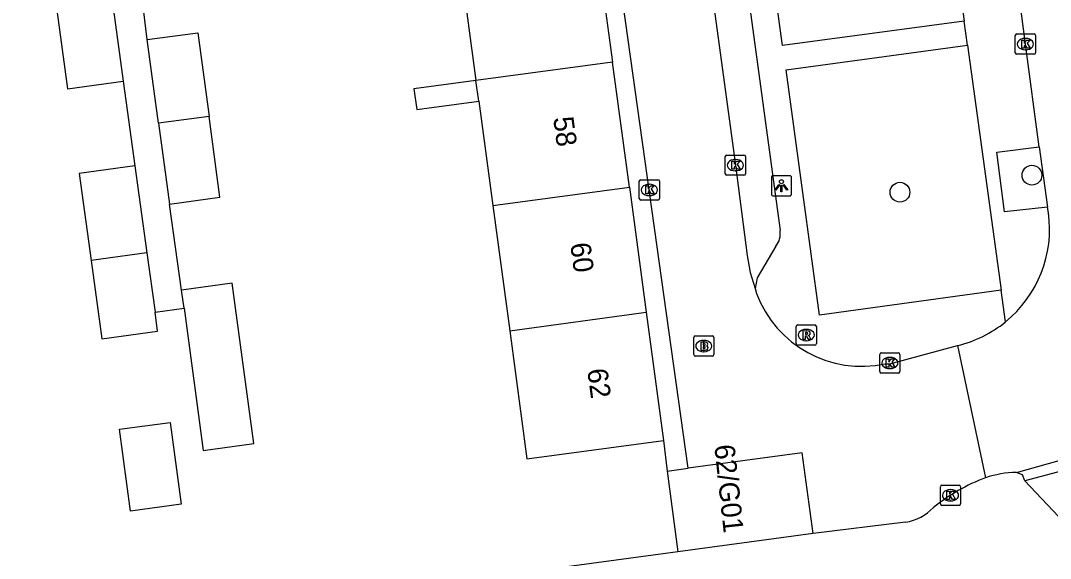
# Model space of a CAD drawing. Extents: x 159053 to 160041, y 380450 to 381422.
# Drawn here: x 159645.7 to 159696.7, y 380933.4 to 380960 of the extents above; entities that cross this region are included whole.
import ezdxf

# ---------------------------------------------------------------- set-up
doc = ezdxf.new("R2010")
doc.units = 0
for name, color, linetype in [('IMGEO_Boom', 7, 'Continuous'), ('IMGEO_Brandkraan', 7, 'Continuous'), ('IMGEO_Kolk', 7, 'Continuous'), ('IMGEO_Lichtpunt', 7, 'Continuous'), ('IMGEO_Pand', 7, 'Continuous'), ('IMGEO_Pand_nummerreeks', 7, 'Continuous'), ('IMGEO_Rijbaan_lokaal_open', 7, 'Continuous'), ('IMGEO_Rioolput', 7, 'Continuous'), ('IMGEO_Voetpad_op_trap', 7, 'Continuous'), ('IMGEO_Voetpad_open', 7, 'Continuous')]:
    doc.layers.add(name, color=color, linetype=linetype)

msp = doc.modelspace()

# ---------------------------------------------------------------- linework, layer by layer
at = {"layer": 'IMGEO_Boom'}
for centre in [(159695.783, 380952.317), (159689.252, 380951.475)]:
    msp.add_circle(centre, 0.489, dxfattribs=at)
at = {"layer": 'IMGEO_Brandkraan'}
for p, q in [((159679.045, 380943.439), (159679.045, 380944.291)), ((159679.12, 380944.365), (159679.972, 380944.365)), ((159679.533, 380944.145), (159679.558, 380944.145)), ((159680.046, 380944.291), (159680.046, 380943.439)), ((159679.972, 380943.365), (159679.12, 380943.365)), ((159679.556, 380943.585), (159679.531, 380943.585))]:
    msp.add_line(p, q, dxfattribs=at)
for points in [[(159679.045, 380943.439), (159679.045, 380944.291)], [(159679.12, 380944.365), (159679.972, 380944.365)], [(159680.046, 380944.291), (159680.046, 380943.439)], [(159679.393, 380944.065), (159679.393, 380943.665), (159679.606, 380943.665)], [(159679.624, 380944.065), (159679.393, 380944.065)], [(159679.572, 380943.984), (159679.518, 380943.984), (159679.518, 380943.908)], [(159679.518, 380943.908), (159679.571, 380943.908)], [(159679.58, 380943.832), (159679.518, 380943.832), (159679.518, 380943.751)], [(159679.518, 380943.751), (159679.58, 380943.751)], [(159679.972, 380943.365), (159679.12, 380943.365)]]:
    msp.add_lwpolyline(points, dxfattribs=at)
for centre, radius, start, end in [((159679.122, 380944.289), 0.0765, 91.552, 178.448), ((159679.122, 380944.289), 0.0765, 91.552, 178.448), ((159679.97, 380944.289), 0.0765, 1.552, 88.448), ((159679.97, 380944.289), 0.0765, 1.552, 88.448), ((159679.573, 380943.946), 0.0379, 267.8285, 90.9355), ((159679.581, 380943.791), 0.0404, 269.8759, 90.5077), ((159679.612, 380943.916), 0.251, 268.6676, 293.5347), ((159679.628, 380943.92), 0.145, 59.4692, 91.5367), ((159679.653, 380943.967), 0.0922, 285.5137, 58.1501), ((159679.658, 380943.775), 0.105, 301.3115, 78.989), ((159679.122, 380943.441), 0.0765, 181.552, 268.448), ((159679.122, 380943.441), 0.0765, 181.552, 268.448), ((159679.97, 380943.441), 0.0765, 271.552, 358.448), ((159679.97, 380943.441), 0.0765, 271.552, 358.448)]:
    msp.add_arc(centre, radius, start, end, dxfattribs=at)
for centre, major_axis, ratio, start_param, end_param in [((159679.532, 380943.865), (-0.387, 0.002), 0.722429, 4.712389, 7.853982), ((159679.557, 380943.865), (-0.39, 0.002), 0.717154, 1.570796, 4.712389)]:
    msp.add_ellipse(centre, major_axis=major_axis, ratio=ratio, start_param=start_param, end_param=end_param, dxfattribs=at)
at = {"layer": 'IMGEO_Kolk'}
for p, q in [((159694.96, 380958.376), (159694.96, 380959.228)), ((159695.035, 380959.302), (159695.887, 380959.302)), ((159695.448, 380959.082), (159695.473, 380959.082)), ((159695.961, 380959.228), (159695.961, 380958.376)), ((159695.471, 380958.522), (159695.446, 380958.522)), ((159695.887, 380958.302), (159695.035, 380958.302)), ((159680.683, 380953.312), (159681.535, 380953.312)), ((159680.608, 380952.386), (159680.608, 380953.238)), ((159681.096, 380953.092), (159681.121, 380953.092)), ((159681.609, 380953.238), (159681.609, 380952.386)), ((159681.535, 380952.312), (159680.683, 380952.312)), ((159681.119, 380952.532), (159681.094, 380952.532)), ((159676.35, 380951.162), (159676.35, 380952.014)), ((159676.425, 380952.088), (159677.277, 380952.088)), ((159676.838, 380951.868), (159676.863, 380951.868)), ((159677.351, 380952.014), (159677.351, 380951.162)), ((159676.861, 380951.308), (159676.836, 380951.308)), ((159677.277, 380951.088), (159676.425, 380951.088)), ((159688.252, 380942.601), (159688.252, 380943.453)), ((159688.327, 380943.527), (159689.179, 380943.527)), ((159688.74, 380943.307), (159688.765, 380943.307)), ((159689.253, 380943.453), (159689.253, 380942.601)), ((159688.763, 380942.747), (159688.738, 380942.747)), ((159689.179, 380942.527), (159688.327, 380942.527)), ((159691.254, 380936.055), (159691.254, 380936.907)), ((159691.329, 380936.981), (159692.181, 380936.981)), ((159691.742, 380936.761), (159691.767, 380936.761)), ((159692.255, 380936.907), (159692.255, 380936.055)), ((159691.765, 380936.201), (159691.74, 380936.201)), ((159692.181, 380935.981), (159691.329, 380935.981))]:
    msp.add_line(p, q, dxfattribs=at)
for points in [[(159694.96, 380958.376), (159694.96, 380959.228)], [(159695.035, 380959.302), (159695.887, 380959.302)], [(159695.281, 380959.002), (159695.404, 380959.002), (159695.404, 380958.851), (159695.534, 380959.002), (159695.698, 380959.002), (159695.552, 380958.851), (159695.705, 380958.602), (159695.553, 380958.602), (159695.468, 380958.766), (159695.404, 380958.699), (159695.404, 380958.602), (159695.281, 380958.602), (159695.281, 380959.002)], [(159695.961, 380959.228), (159695.961, 380958.376)], [(159695.887, 380958.302), (159695.035, 380958.302)], [(159680.683, 380953.312), (159681.535, 380953.312)], [(159680.608, 380952.386), (159680.608, 380953.238)], [(159680.929, 380953.012), (159681.052, 380953.012), (159681.052, 380952.861), (159681.182, 380953.012), (159681.346, 380953.012), (159681.2, 380952.861), (159681.353, 380952.612), (159681.201, 380952.612), (159681.116, 380952.776), (159681.052, 380952.709), (159681.052, 380952.612), (159680.929, 380952.612), (159680.929, 380953.012)], [(159681.609, 380953.238), (159681.609, 380952.386)], [(159681.535, 380952.312), (159680.683, 380952.312)], [(159676.35, 380951.162), (159676.35, 380952.014)], [(159676.425, 380952.088), (159677.277, 380952.088)], [(159676.671, 380951.788), (159676.794, 380951.788), (159676.794, 380951.637), (159676.924, 380951.788), (159677.088, 380951.788), (159676.942, 380951.637), (159677.095, 380951.388), (159676.943, 380951.388), (159676.858, 380951.552), (159676.794, 380951.485), (159676.794, 380951.388), (159676.671, 380951.388), (159676.671, 380951.788)], [(159677.351, 380952.014), (159677.351, 380951.162)], [(159677.277, 380951.088), (159676.425, 380951.088)], [(159688.252, 380942.601), (159688.252, 380943.453)], [(159688.327, 380943.527), (159689.179, 380943.527)], [(159688.573, 380943.227), (159688.696, 380943.227), (159688.696, 380943.076), (159688.826, 380943.227), (159688.99, 380943.227), (159688.844, 380943.076), (159688.997, 380942.827), (159688.845, 380942.827), (159688.76, 380942.991), (159688.696, 380942.924), (159688.696, 380942.827), (159688.573, 380942.827), (159688.573, 380943.227)], [(159689.253, 380943.453), (159689.253, 380942.601)], [(159689.179, 380942.527), (159688.327, 380942.527)], [(159691.254, 380936.055), (159691.254, 380936.907)], [(159691.329, 380936.981), (159692.181, 380936.981)], [(159691.575, 380936.681), (159691.698, 380936.681), (159691.698, 380936.53), (159691.828, 380936.681), (159691.992, 380936.681), (159691.846, 380936.53), (159691.999, 380936.281), (159691.847, 380936.281), (159691.762, 380936.445), (159691.698, 380936.378), (159691.698, 380936.281), (159691.575, 380936.281), (159691.575, 380936.681)], [(159692.255, 380936.907), (159692.255, 380936.055)], [(159692.181, 380935.981), (159691.329, 380935.981)]]:
    msp.add_lwpolyline(points, dxfattribs=at)
for centre, start, end in [((159695.037, 380959.226), 91.552, 178.448), ((159695.037, 380959.226), 91.552, 178.448), ((159695.885, 380959.226), 1.552, 88.448), ((159695.885, 380959.226), 1.552, 88.448), ((159695.037, 380958.378), 181.552, 268.448), ((159695.037, 380958.378), 181.552, 268.448), ((159695.885, 380958.378), 271.552, 358.448), ((159695.885, 380958.378), 271.552, 358.448), ((159680.685, 380953.236), 91.552, 178.448), ((159680.685, 380953.236), 91.552, 178.448), ((159681.533, 380953.236), 1.552, 88.448), ((159681.533, 380953.236), 1.552, 88.448), ((159680.685, 380952.388), 181.552, 268.448), ((159680.685, 380952.388), 181.552, 268.448), ((159681.533, 380952.388), 271.552, 358.448), ((159681.533, 380952.388), 271.552, 358.448), ((159676.427, 380952.012), 91.552, 178.448), ((159676.427, 380952.012), 91.552, 178.448), ((159677.275, 380952.012), 1.552, 88.448), ((159677.275, 380952.012), 1.552, 88.448), ((159676.427, 380951.164), 181.552, 268.448), ((159676.427, 380951.164), 181.552, 268.448), ((159677.275, 380951.164), 271.552, 358.448), ((159677.275, 380951.164), 271.552, 358.448), ((159688.329, 380943.451), 91.552, 178.448), ((159688.329, 380943.451), 91.552, 178.448), ((159689.177, 380943.451), 1.552, 88.448), ((159689.177, 380943.451), 1.552, 88.448), ((159688.329, 380942.603), 181.552, 268.448), ((159688.329, 380942.603), 181.552, 268.448), ((159689.177, 380942.603), 271.552, 358.448), ((159689.177, 380942.603), 271.552, 358.448), ((159691.331, 380936.905), 91.552, 178.448), ((159691.331, 380936.905), 91.552, 178.448), ((159692.179, 380936.905), 1.552, 88.448), ((159692.179, 380936.905), 1.552, 88.448), ((159691.331, 380936.057), 181.552, 268.448), ((159691.331, 380936.057), 181.552, 268.448), ((159692.179, 380936.057), 271.552, 358.448), ((159692.179, 380936.057), 271.552, 358.448)]:
    msp.add_arc(centre, 0.0765, start, end, dxfattribs=at)
for centre, major_axis, ratio, start_param, end_param in [((159695.447, 380958.802), (-0.387, 0.002), 0.722429, 4.712389, 7.853982), ((159695.472, 380958.802), (-0.39, 0.002), 0.717154, 1.570796, 4.712389), ((159681.095, 380952.812), (-0.387, 0.002), 0.722429, 4.712389, 7.853982), ((159681.12, 380952.812), (-0.39, 0.002), 0.717154, 1.570796, 4.712389), ((159676.837, 380951.588), (-0.387, 0.002), 0.722429, 4.712389, 7.853982), ((159676.862, 380951.588), (-0.39, 0.002), 0.717154, 1.570796, 4.712389), ((159688.739, 380943.027), (-0.387, 0.002), 0.722429, 4.712389, 7.853982), ((159688.764, 380943.027), (-0.39, 0.002), 0.717154, 1.570796, 4.712389), ((159691.741, 380936.481), (-0.387, 0.002), 0.722429, 4.712389, 7.853982), ((159691.766, 380936.481), (-0.39, 0.002), 0.717154, 1.570796, 4.712389)]:
    msp.add_ellipse(centre, major_axis=major_axis, ratio=ratio, start_param=start_param, end_param=end_param, dxfattribs=at)
at = {"layer": 'IMGEO_Lichtpunt'}
for p, q in [((159683.792, 380952.292), (159682.984, 380952.292)), ((159683.792, 380952.292), (159682.984, 380952.292)), ((159682.89, 380952.197), (159682.89, 380951.39)), ((159682.89, 380952.197), (159682.89, 380951.39)), ((159683.886, 380951.39), (159683.886, 380952.197)), ((159683.886, 380951.39), (159683.886, 380952.197)), ((159682.984, 380951.296), (159683.792, 380951.296)), ((159682.984, 380951.296), (159683.792, 380951.296))]:
    msp.add_line(p, q, dxfattribs=at)
for points in [[(159683.264, 380951.861), (159683.303, 380951.833), (159683.115, 380951.571), (159683.077, 380951.598), (159683.264, 380951.861)], [(159683.366, 380951.813), (159683.413, 380951.813), (159683.413, 380951.491), (159683.366, 380951.491), (159683.366, 380951.813)], [(159683.476, 380951.833), (159683.514, 380951.86), (159683.701, 380951.598), (159683.662, 380951.57), (159683.476, 380951.833)]]:
    msp.add_lwpolyline(points, dxfattribs=at)
msp.add_circle((159683.389, 380951.995), 0.0994, dxfattribs=at)
for centre, start, end in [((159682.984, 380952.197), 90, 180), ((159682.984, 380952.197), 90, 180), ((159683.792, 380952.197), 0, 90), ((159683.792, 380952.197), 0, 90), ((159682.984, 380951.39), 180, 270), ((159682.984, 380951.39), 180, 270), ((159683.792, 380951.39), 270, 0), ((159683.792, 380951.39), 270, 360)]:
    msp.add_arc(centre, 0.0946, start, end, dxfattribs=at)
at = {"layer": 'IMGEO_Pand'}
for points in [[(159674.192, 380964.1), (159675.027, 380957.913)], [(159667.434, 380963.185), (159668.269, 380956.998)], [(159647.522, 380960.473), (159648.057, 380956.584), (159650.814, 380956.964)], [(159650.279, 380960.846), (159650.814, 380956.964)], [(159652.001, 380959.025), (159654.507, 380959.363), (159655.063, 380955.221)], [(159652.56, 380954.884), (159652.001, 380959.025)], [(159675.027, 380957.913), (159668.269, 380956.998)], [(159675.862, 380951.724), (159675.027, 380957.913)], [(159668.269, 380956.998), (159665.2, 380956.582), (159665.338, 380955.559), (159668.407, 380955.975)], [(159668.407, 380955.975), (159668.269, 380956.998)], [(159668.407, 380955.975), (159669.104, 380950.81)], [(159655.063, 380955.221), (159652.56, 380954.884)], [(159652.56, 380954.884), (159653.099, 380950.886)], [(159653.099, 380950.886), (159655.599, 380951.223), (159655.063, 380955.221)], [(159651.391, 380952.774), (159648.628, 380952.393), (159649.22, 380948.096)], [(159651.391, 380952.774), (159651.984, 380948.47)], [(159669.104, 380950.81), (159675.862, 380951.724)], [(159675.862, 380951.724), (159676.697, 380945.537)], [(159669.104, 380950.81), (159669.94, 380944.622)], [(159651.984, 380948.47), (159649.22, 380948.096)], [(159651.984, 380948.47), (159652.388, 380945.536)], [(159649.22, 380948.096), (159649.753, 380944.227), (159652.516, 380944.607), (159652.388, 380945.536)], [(159653.822, 380945.734), (159654.771, 380938.699), (159657.277, 380939.037), (159656.206, 380946.973), (159653.7, 380946.635)], [(159653.822, 380945.734), (159653.7, 380946.635)], [(159669.94, 380944.622), (159676.697, 380945.537)], [(159676.697, 380945.537), (159677.553, 380939.198)], [(159669.94, 380944.622), (159670.795, 380938.286), (159677.553, 380939.198)], [(159653.138, 380940.088), (159653.684, 380936.041), (159651.169, 380935.702), (159650.623, 380939.748), (159653.138, 380940.088)], [(159684.951, 380934.595), (159684.413, 380938.585), (159678.776, 380937.824)], [(159677.729, 380937.683), (159678.776, 380937.824)], [(159677.729, 380937.683), (159678.267, 380933.693)], [(159684.951, 380934.595), (159678.267, 380933.693)]]:
    msp.add_lwpolyline(points, dxfattribs=at)
at = {"layer": 'IMGEO_Rijbaan_lokaal_open'}
for points in [[(159678.776, 380937.824), (159672.584, 380981.977)], [(159677.151, 380981.754), (159677.735, 380977.597), (159681.107, 380952.812), (159681.69, 380948.346), (159681.843, 380947.503), (159682.08, 380946.704)], [(159696.149, 380953.714), (159695.462, 380958.803), (159693.004, 380977.58), (159692.744, 380979.492)], [(159696.149, 380953.714), (159696.548, 380950.736)], [(159696.607, 380950.452), (159696.548, 380950.736)], [(159682.08, 380946.704), (159682.151, 380946.465)], [(159688.526, 380942.987), (159688.754, 380942.979), (159692.099, 380943.889)], [(159692.099, 380943.889), (159693.483, 380937.352)], [(159695.017, 380937.616), (159703.047, 380939.869)], [(159703.204, 380939.257), (159695.431, 380937.204)], [(159695.431, 380937.204), (159695.31, 380937.496), (159695.017, 380937.616)], [(159700.436, 380931.909), (159695.431, 380937.204)], [(159689.529, 380935.155), (159684.951, 380934.595)]]:
    msp.add_lwpolyline(points, dxfattribs=at)
for centre, radius, start, end in [((159690.717, 380949.666), 5.942, 309.1655, 7.6022), ((159687.36, 380948.432), 5.568, 200.6841, 282.0849), ((159690.709, 380949.693), 5.968, 283.4672, 309.062), ((159695.167, 380932.156), 5.462, 91.5734, 107.9564), ((159697.041, 380928.135), 9.88, 111.1094, 128.3804), ((159689.176, 380937.499), 2.37, 278.5753, 316.9247)]:
    msp.add_arc(centre, radius, start, end, dxfattribs=at)
at = {"layer": 'IMGEO_Rioolput'}
for p, q in [((159684.117, 380943.984), (159684.117, 380944.836)), ((159684.192, 380944.91), (159685.044, 380944.91)), ((159684.605, 380944.69), (159684.63, 380944.69)), ((159685.118, 380944.836), (159685.118, 380943.984)), ((159685.044, 380943.91), (159684.192, 380943.91)), ((159684.628, 380944.13), (159684.603, 380944.13))]:
    msp.add_line(p, q, dxfattribs=at)
for points in [[(159684.117, 380943.984), (159684.117, 380944.836)], [(159684.192, 380944.91), (159685.044, 380944.91)], [(159685.118, 380944.836), (159685.118, 380943.984)], [(159684.706, 380944.608), (159684.454, 380944.61), (159684.454, 380944.21)], [(159684.454, 380944.21), (159684.578, 380944.21), (159684.578, 380944.372), (159684.589, 380944.372)], [(159684.632, 380944.529), (159684.578, 380944.529), (159684.578, 380944.448)], [(159684.578, 380944.448), (159684.63, 380944.448)], [(159684.636, 380944.343), (159684.707, 380944.21), (159684.847, 380944.21), (159684.782, 380944.336)], [(159685.044, 380943.91), (159684.192, 380943.91)]]:
    msp.add_lwpolyline(points, dxfattribs=at)
for centre, radius, start, end in [((159684.194, 380944.834), 0.0765, 91.552, 178.448), ((159684.194, 380944.834), 0.0765, 91.552, 178.448), ((159685.042, 380944.834), 0.0765, 1.552, 88.448), ((159685.042, 380944.834), 0.0765, 1.552, 88.448), ((159684.588, 380944.319), 0.0533, 26.0293, 88.6989), ((159684.614, 380944.637), 0.19, 274.7715, 282.9687), ((159684.638, 380944.433), 0.0964, 77.0061, 93.1865), ((159684.652, 380944.49), 0.0378, 276.6634, 79.6772), ((159684.705, 380944.498), 0.109, 350.3612, 89.416), ((159684.703, 380944.498), 0.112, 277.5842, 350.9817), ((159684.687, 380944.283), 0.108, 29.5134, 73.7905), ((159684.194, 380943.986), 0.0765, 181.552, 268.448), ((159684.194, 380943.986), 0.0765, 181.552, 268.448), ((159685.042, 380943.986), 0.0765, 271.552, 358.448), ((159685.042, 380943.986), 0.0765, 271.552, 358.448)]:
    msp.add_arc(centre, radius, start, end, dxfattribs=at)
for centre, major_axis, ratio, start_param, end_param in [((159684.604, 380944.41), (-0.387, 0.002), 0.722429, 4.712389, 7.853982), ((159684.629, 380944.41), (-0.39, 0.002), 0.717154, 1.570796, 4.712389)]:
    msp.add_ellipse(centre, major_axis=major_axis, ratio=ratio, start_param=start_param, end_param=end_param, dxfattribs=at)
at = {"layer": 'IMGEO_Voetpad_op_trap'}
for points in [[(159679.251, 380979.488), (159683.321, 380949.577)], [(159692.427, 380959.935), (159683.435, 380958.733), (159681.795, 380970.803), (159690.767, 380972)], [(159690.767, 380972), (159692.427, 380959.935)], [(159692.59, 380958.75), (159692.427, 380959.935)], [(159694.259, 380946.622), (159685.276, 380945.395), (159683.617, 380957.536), (159692.59, 380958.75)], [(159692.59, 380958.75), (159694.259, 380946.622)], [(159696.548, 380950.736), (159694.433, 380950.512), (159694.047, 380953.463), (159696.149, 380953.714)], [(159683.118, 380948.814), (159682.184, 380947.238), (159682.08, 380946.704)], [(159694.47, 380945.059), (159694.259, 380946.622)], [(159677.553, 380939.198), (159677.729, 380937.683)]]:
    msp.add_lwpolyline(points, dxfattribs=at)
msp.add_arc((159682.356, 380949.425), 0.977, 321.2651, 8.9375, dxfattribs=at)
at = {"layer": 'IMGEO_Voetpad_open'}
for points in [[(159652.001, 380959.025), (159651.75, 380961.087)], [(159650.814, 380956.964), (159651.391, 380952.774)], [(159653.7, 380946.635), (159653.099, 380950.886)], [(159652.388, 380945.536), (159653.822, 380945.734)], [(159678.267, 380933.693), (159632.229, 380927.466)]]:
    msp.add_lwpolyline(points, dxfattribs=at)

# ---------------------------------------------------------------- texts
at = {"layer": 'IMGEO_Pand_nummerreeks'}
for s, rotation, p in [('58', 277.6889, (159672.09, 380955.153)), ('60', 277.6868, (159672.931, 380948.922)), ('62', 277.6868, (159673.772, 380942.697)), ('62/G01', 276.1702, (159680.064, 380938.946))]:
    msp.add_text(s, height=1, rotation=rotation, dxfattribs=at).set_placement(p)

doc.saveas('drawing.dxf')
